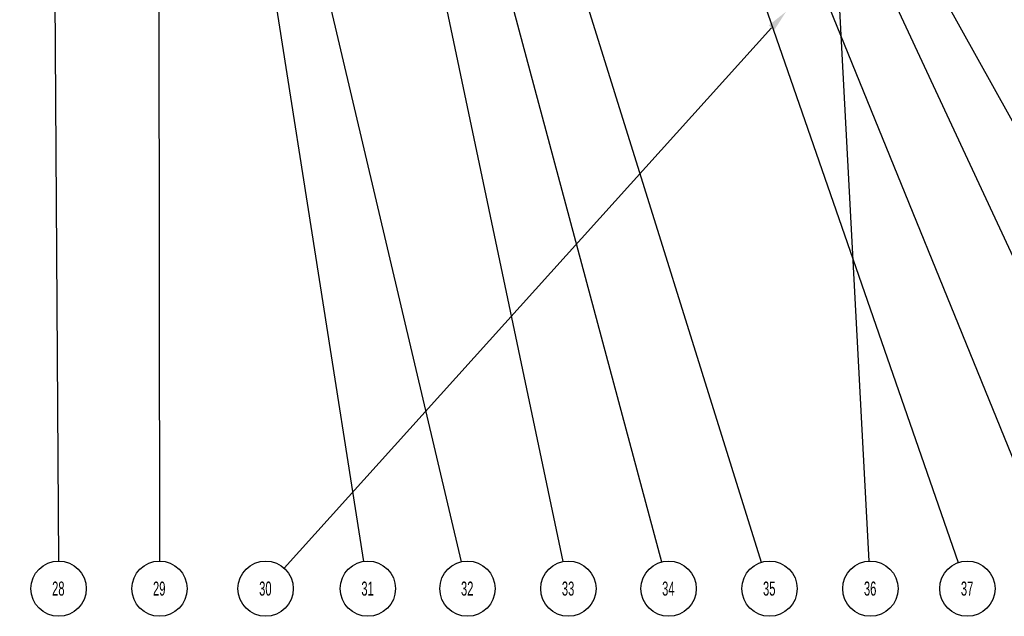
# Model space of a CAD drawing. Header units: inches. Extents: x 1802 to 2468, y -208 to -72.
# Tile 345 of 595: x 2078.8 to 2085.81, y -102.55 to -98.3. Entities that reach past the tile are written whole.
import ezdxf

# ---------------------------------------------------------------- set-up
doc = ezdxf.new("R2010")
doc.units = ezdxf.units.IN
doc.header["$LTSCALE"] = 0.5
doc.header["$MEASUREMENT"] = 0
doc.layers.add('SID-M-S', color=105, linetype='Continuous')
doc.styles.add('SLDTEXTSTYLE0', font='TXT', dxfattribs={"width": 0.595745})

msp = doc.modelspace()

# ---------------------------------------------------------------- linework, layer by layer
at = {"layer": 'SID-M-S'}
for p, q in [((2079.38991, -87.37186), (2087.61394, -102.17638)), ((2078.59493, -87.94495), (2081.94289, -102.15688)), ((2079.00016, -89.80672), (2079.0794, -102.15164)), ((2079.30591, -89.80482), (2081.24922, -102.15403)), ((2081.23844, -90.03421), (2086.88106, -102.16997)), ((2080.13624, -90.12126), (2082.66505, -102.15584)), ((2080.1445, -90.11929), (2083.36749, -102.15833)), ((2080.38046, -90.31702), (2084.07726, -102.16057)), ((2081.32555, -90.25606), (2086.16774, -102.16612)), ((2079.78585, -90.6821), (2079.79796, -102.15163)), ((2081.62731, -91.06648), (2085.47845, -102.16251)), ((2084.50068, -95.77342), (2084.84285, -102.15192)), ((2084.1497, -98.35896), (2080.68467, -102.20224))]:
    msp.add_line(p, q, dxfattribs=at)
for centre in [(2079.08066, -102.34833), (2079.79817, -102.34833), (2080.55296, -102.34833), (2081.27979, -102.34833), (2081.98799, -102.34833), (2082.7055, -102.34833), (2083.41836, -102.34833), (2084.13587, -102.34833), (2084.85338, -102.34833), (2085.54294, -102.34833)]:
    msp.add_circle(centre, 0.1967, dxfattribs=at)
msp.add_solid([(2084.13039, -98.34155), (2084.25416, -98.2431), (2084.13039, -98.34155), (2084.16901, -98.37637)], dxfattribs=at)

# ---------------------------------------------------------------- texts
at = {"layer": 'SID-M-S', "char_height": 0.1, "attachment_point": 2, "style": 'SLDTEXTSTYLE0'}
for s, insert in [('28', (2079.07864, -102.29778)), ('29', (2079.79616, -102.29778)), ('30', (2080.55095, -102.29778)), ('31', (2081.27778, -102.29778)), ('32', (2081.98597, -102.29778)), ('33', (2082.70349, -102.29778)), ('34', (2083.41634, -102.29778)), ('35', (2084.13386, -102.29778)), ('36', (2084.85137, -102.29778)), ('37', (2085.54093, -102.29778))]:
    msp.add_mtext(s, dxfattribs=dict(at, insert=insert))

doc.saveas('drawing.dxf')
